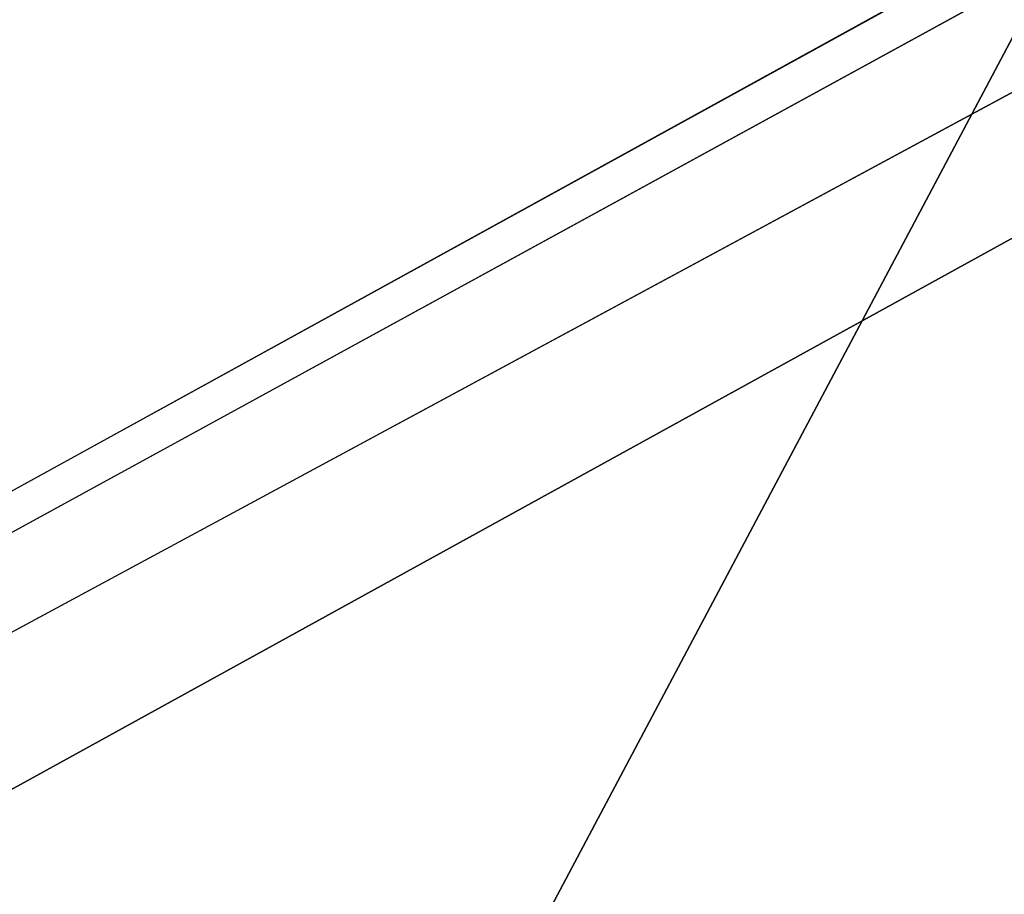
# Model space of a CAD drawing. Extents: x -200 to 200, y -433 to 356.
# Tile 688 of 1056: x -104.848 to -104.509, y 277.692 to 277.993. Entities that reach past the tile are written whole.
import ezdxf

# ---------------------------------------------------------------- set-up
doc = ezdxf.new("R2010")
doc.units = 0
doc.header["$LTSCALE"] = 13.670324
for name, color, linetype in [('15', 7, 'CONTINUOUS'), ('1856', 7, 'CONTINUOUS'), ('1857', 7, 'CONTINUOUS'), ('1858', 7, 'CONTINUOUS'), ('1876', 7, 'CONTINUOUS'), ('2731', 7, 'CONTINUOUS'), ('2740', 7, 'CONTINUOUS')]:
    doc.layers.add(name, color=color, linetype=linetype)

msp = doc.modelspace()

# ---------------------------------------------------------------- linework, layer by layer
at = {"layer": '15', "color": 7, "linetype": 'CONTINUOUS'}
for points in [[(160, 284, 11), (-160, 284, 11), (-160, 273), (160, 284, 11)], [(-160, 284, -11), (160, 273), (-160, 273), (-160, 284, -11)], [(160, 273), (160, 284, 11), (-160, 273), (160, 273)], [(160, 284, -11), (160, 273), (-160, 284, -11), (160, 284, -11)]]:
    msp.add_3dface(points, dxfattribs=at)
at = {"layer": '1856', "color": 7, "linetype": 'CONTINUOUS'}
for points in [[(-100, 280.4, 68.65), (-109.38169, 275.23245, 68.65), (-100, 278.85832, 68.65), (-100, 280.4, 68.65)], [(-100, 278.85832, 68.65), (-109.38169, 275.23245, 68.65), (-107.89246, 274.83417, 68.65), (-100, 278.85832, 68.65)]]:
    msp.add_3dface(points, dxfattribs=at)
at = {"layer": '1857', "color": 7, "linetype": 'CONTINUOUS'}
msp.add_3dface([(-113.49902, 259.14314, 15.65), (-100, 279.5, 15.65), (-100, 276.6, 15.65), (-113.49902, 259.14314, 15.65)], dxfattribs=at)
at = {"layer": '1858', "color": 7, "linetype": 'CONTINUOUS'}
for points in [[(-100, 280.5, 25.05), (-114.49966, 259.14786, 16.65), (-103.51285, 279.85952, 26.42004), (-100, 280.5, 25.05)], [(-100, 280.5, 16.65), (-114.49966, 259.14786, 16.65), (-100, 280.5, 25.05), (-100, 280.5, 16.65)], [(-109.45899, 275.29535, 68.55), (-100, 280.5, 68.55), (-105.14908, 279.09874, 51.65), (-109.45899, 275.29535, 68.55)], [(-103.51285, 279.85952, 26.42004), (-114.49966, 259.14786, 16.65), (-105.14908, 279.09874, 30.15), (-103.51285, 279.85952, 26.42004)]]:
    msp.add_3dface(points, dxfattribs=at)
at = {"layer": '1876', "color": 7, "linetype": 'CONTINUOUS'}
for points in [[(-113.49902, 259.14314, 15.65), (-114.49966, 259.14786, 16.65), (-100, 280.5, 16.65), (-113.49902, 259.14314, 15.65)], [(-113.49902, 259.14314, 15.65), (-100, 280.5, 16.65), (-100, 280.20711, 15.94289), (-113.49902, 259.14314, 15.65)], [(-100, 279.5, 15.65), (-113.49902, 259.14314, 15.65), (-100, 280.20711, 15.94289), (-100, 279.5, 15.65)]]:
    msp.add_3dface(points, dxfattribs=at)
at = {"layer": '2731', "color": 7, "linetype": 'CONTINUOUS'}
for points in [[(-100, 280.5, 68.55), (-109.45899, 275.29535, 68.55), (-100, 280.47071, 68.62071), (-100, 280.5, 68.55)], [(-109.45899, 275.29535, 68.55), (-100, 280.4, 68.65), (-100, 280.47071, 68.62071), (-109.45899, 275.29535, 68.55)], [(-109.38169, 275.23245, 68.65), (-100, 280.4, 68.65), (-109.45899, 275.29535, 68.55), (-109.38169, 275.23245, 68.65)]]:
    msp.add_3dface(points, dxfattribs=at)
at = {"layer": '2740', "color": 7, "linetype": 'CONTINUOUS'}
msp.add_3dface([(-100, 278.85832, 68.65), (-107.89246, 274.83417, 68.65), (-100, 277.63358, 68.62499), (-100, 278.85832, 68.65)], dxfattribs=at)

doc.saveas('drawing.dxf')
